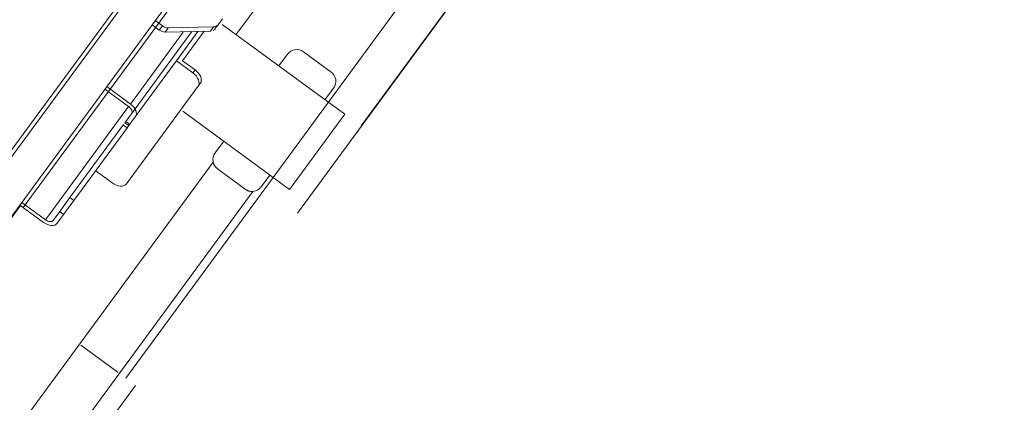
# Model space of a CAD drawing. Header units: metres. Extents: x 135583 to 135939, y 457896 to 458258.
# Tile 289 of 599: x 135795.906 to 135797.113, y 457934.423 to 457934.892. Entities that reach past the tile are written whole.
import ezdxf

# ---------------------------------------------------------------- set-up
doc = ezdxf.new("R2010")
doc.units = ezdxf.units.M
doc.linetypes.add('Hidden', pattern=[4, 2, -2])
doc.layers.add('NIEUWE INSTALLATIE', color=250, linetype='Continuous', lineweight=0)

msp = doc.modelspace()

# ---------------------------------------------------------------- linework, layer by layer
at = {"layer": 'NIEUWE INSTALLATIE', "linetype": 'Hidden'}
for p, q in [((135797.5088, 457936.3736), (135795.6737, 457933.8757)), ((135797.5088, 457936.3736), (135795.6737, 457933.8757)), ((135796.0361, 457934.4528), (135797.4199, 457936.3365)), ((135796.0361, 457934.4528), (135797.4199, 457936.3365)), ((135797.4306, 457936.2666), (135796.0764, 457934.4232)), ((135797.4306, 457936.2666), (135796.0764, 457934.4232)), ((135796.5948, 457935.5934), (135795.9105, 457934.6619)), ((135796.5948, 457935.5934), (135795.9105, 457934.6619)), ((135795.9809, 457934.4933), (135796.0267, 457934.4596)), ((135795.9809, 457934.4933), (135796.0267, 457934.4596))]:
    msp.add_line(p, q, dxfattribs=at)
at = {"layer": 'NIEUWE INSTALLATIE'}
for p, q in [((135794.9251, 457933.3292), (135796.3746, 457935.3021)), ((135795.8268, 457934.638), (135796.2568, 457935.2232)), ((135795.8312, 457934.6356), (135796.265, 457935.2259)), ((135796.1712, 457934.8732), (135796.2248, 457934.9462)), ((135796.0811, 457934.8843), (135796.0724, 457934.8908)), ((135796.1547, 457934.893), (135796.1493, 457934.8857)), ((135796.0773, 457934.8791), (135796.0686, 457934.8856)), ((135796.0811, 457934.8843), (135796.0773, 457934.8791)), ((135796.0882, 457934.8819), (135796.0844, 457934.8768)), ((135796.1438, 457934.8831), (135796.0882, 457934.8819)), ((135796.1399, 457934.8779), (135796.1438, 457934.8831)), ((135796.1455, 457934.8805), (135796.1493, 457934.8857)), ((135796.3045, 457934.776), (135796.1545, 457934.8862)), ((135796.1066, 457934.8766), (135796.042, 457934.7886)), ((135796.0431, 457934.7766), (135796.1172, 457934.8774)), ((135796.0844, 457934.8768), (135796.1399, 457934.8779)), ((135796.1247, 457934.8776), (135796.0982, 457934.8415)), ((135796.1323, 457934.8777), (135796.1058, 457934.8416)), ((135796.2239, 457934.8352), (135796.2345, 457934.8496)), ((135796.254, 457934.8526), (135796.2879, 457934.8277)), ((135796.0967, 457934.8394), (135796.0479, 457934.773)), ((135796.0967, 457934.8394), (135796.0982, 457934.8415)), ((135796.0982, 457934.8415), (135796.1184, 457934.8267)), ((135796.1058, 457934.8416), (135796.1211, 457934.8304)), ((135796.1184, 457934.8267), (135796.1211, 457934.8304)), ((135796.0397, 457934.7855), (135796.0107, 457934.8068)), ((135796.013, 457934.8099), (135796.042, 457934.7886)), ((135796.1247, 457934.81), (135796.0372, 457934.6909)), ((135796.1275, 457934.8137), (135796.1247, 457934.81)), ((135796.2803, 457934.7937), (135796.2909, 457934.8081)), ((135796.0397, 457934.7855), (135795.9377, 457934.6466)), ((135796.0351, 457934.7657), (135796.0431, 457934.7766)), ((135796.0479, 457934.773), (135796.0399, 457934.7622)), ((135796.1063, 457934.7797), (135796.2368, 457934.6839)), ((135796.3045, 457934.776), (135796.2368, 457934.6839)), ((135796.0336, 457934.7636), (135795.9677, 457934.674)), ((135796.0145, 457934.7275), (135796.0384, 457934.76)), ((135796.0334, 457934.7633), (135796.033, 457934.7629)), ((135796.033, 457934.7629), (135796.0379, 457934.7593)), ((135796.0351, 457934.7657), (135796.0399, 457934.7622)), ((135796.041, 457934.7636), (135796.0362, 457934.7672)), ((135796.0379, 457934.7593), (135796.0382, 457934.7598)), ((135796.1456, 457934.7287), (135796.1562, 457934.7431)), ((135795.9725, 457934.6704), (135796.0145, 457934.7275)), ((135796.1433, 457934.7173), (135795.2422, 457933.4908)), ((135796.1825, 457934.6842), (135796.1486, 457934.7091)), ((135796.0194, 457934.692), (135795.9993, 457934.7068)), ((135796.2021, 457934.6872), (135796.2126, 457934.7016)), ((135795.2908, 457933.4551), (135796.1919, 457934.6816)), ((135795.9552, 457934.6569), (135795.9677, 457934.674)), ((135795.9677, 457934.674), (135795.9725, 457934.6704)), ((135795.9072, 457934.6642), (135795.5355, 457934.1583)), ((135795.9354, 457934.6435), (135795.9064, 457934.6648)), ((135795.9087, 457934.6679), (135795.9377, 457934.6466)), ((135795.952, 457934.6425), (135795.9725, 457934.6704)), ((135795.9472, 457934.646), (135795.9552, 457934.6569)), ((135795.9552, 457934.6569), (135795.96, 457934.6534)), ((135796.0481, 457934.4439), (135794.0661, 457931.7461))]:
    msp.add_line(p, q, dxfattribs=at)
for centre, major_axis, ratio, start_param, end_param in [((135796.0819, 457934.8853), (-0.00806, 0.00592), 0.766044, 1.570796, 2.356194), ((135796.0857, 457934.8905), (-0.00806, 0.00592), 0.766044, 1.570796, 2.356194), ((135796.1375, 457934.8864), (-0.00806, 0.00592), 0.766044, 2.748894, 3.141593), ((135796.1413, 457934.8916), (-0.00806, 0.00592), 0.766044, 2.356194, 3.141593), ((135796.2457, 457934.8413), (-0.0113, 0.0083), 1, 4.712389, 6.283185), ((135796.1154, 457934.8226), (-0.0121, 0.0089), 0.642788, 3.141593, 4.712389), ((135796.1127, 457934.8189), (-0.0121, 0.0089), 0.642788, 3.141593, 4.712389), ((135796.2796, 457934.8164), (-0.0113, 0.0083), 1, 3.141593, 4.712389), ((135796.0367, 457934.7813), (-0.00645, 0.00474), 0.642788, 3.141593, 4.712389), ((135796.0367, 457934.7813), (-0.0113, 0.0083), 0.642788, 3.141593, 4.712389), ((135796.0419, 457934.775), (0.0089, 0.0121), 0.000001, 3.926991, 4.058698), ((135796.0467, 457934.7714), (0.0089, 0.0121), 0.000001, 3.141593, 3.887005), ((135796.1569, 457934.7204), (-0.0021, 0.0138), 1, 0.785389, 2.356185), ((135796.0251, 457934.6998), (-0.0121, 0.0089), 0.642788, 1.570796, 3.141593), ((135796.1908, 457934.6955), (-0.0021, 0.0138), 1, 2.356189, 3.926985), ((135795.9407, 457934.6508), (-0.0113, 0.0083), 0.642788, 1.570796, 3.141593), ((135795.9407, 457934.6508), (-0.00645, 0.00474), 0.642788, 1.570796, 3.141593)]:
    msp.add_ellipse(centre, major_axis=major_axis, ratio=ratio, start_param=start_param, end_param=end_param, dxfattribs=at)
for points, knots in [([(135796.1452, 457934.7127), (135796.145, 457934.713), (135796.1446, 457934.7136), (135796.1442, 457934.7145), (135796.1439, 457934.7153), (135796.1437, 457934.7159), (135796.1435, 457934.7164), (135796.1433, 457934.717), (135796.1433, 457934.7172), (135796.1433, 457934.7172)], [0.1428571, 0.1428571, 0.1428571, 0.1428571, 0.1785714, 0.2142857, 0.25, 0.2857143, 0.3214286, 0.3571429, 0.4285714, 0.4285714, 0.4285714, 0.4285714]), ([(135796.1919, 457934.6816), (135796.1918, 457934.6816), (135796.1916, 457934.6815), (135796.191, 457934.6815), (135796.1905, 457934.6815), (135796.1898, 457934.6816), (135796.1889, 457934.6816), (135796.188, 457934.6818), (135796.187, 457934.682), (135796.1859, 457934.6824), (135796.1845, 457934.6831), (135796.1833, 457934.6837), (135796.1825, 457934.6842)], [0.5714286, 0.5714286, 0.5714286, 0.5714286, 0.6428571, 0.6785714, 0.7142857, 0.75, 0.7857143, 0.8214286, 0.8571429, 0.8928571, 0.9285714, 1, 1, 1, 1])]:
    msp.add_open_spline(points, degree=3, knots=knots, dxfattribs=at)

doc.saveas('drawing.dxf')
